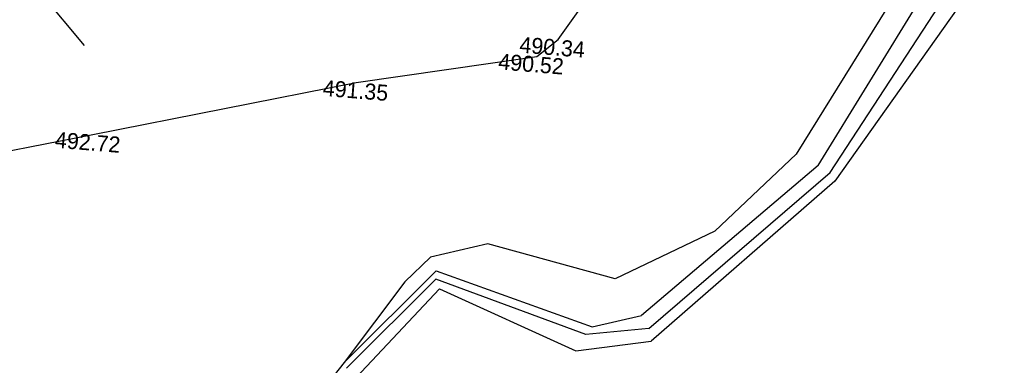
# Model space of a CAD drawing. Extents: x -636600 to -628587, y -1090963 to -1085869.
# Drawn here: x -629306.8 to -629184.5, y -1087168.5 to -1087125.3 of the extents above; entities that cross this region are included whole.
import ezdxf

# ---------------------------------------------------------------- set-up
doc = ezdxf.new("R2010")
doc.units = 0
for name, color, linetype in [('42', 7, 'Continuous'), ('60', 7, 'Continuous'), ('Ex_Major Contours', 7, 'Continuous'), ('koty_vše', 7, 'Continuous')]:
    doc.layers.add(name, color=color, linetype=linetype)

msp = doc.modelspace()

# ---------------------------------------------------------------- linework, layer by layer
at = {"layer": '42'}
for p, q in [((-629239.49, -1087127.75), (-629224.31, -1087106.52)), ((-629196.26, -1087120.45), (-629209.69, -1087142.08)), ((-629242.12, -1087129.86), (-629239.49, -1087127.75)), ((-629264.74, -1087133.11), (-629242.12, -1087129.86)), ((-629297.68, -1087139.63), (-629264.74, -1087133.11)), ((-629326.9, -1087145.32), (-629297.68, -1087139.63)), ((-629209.69, -1087142.08), (-629219.87, -1087151.71)), ((-629219.87, -1087151.71), (-629232.35, -1087157.64)), ((-629248.28, -1087153.26), (-629255.44, -1087154.95)), ((-629232.35, -1087157.64), (-629248.28, -1087153.26)), ((-629255.44, -1087154.95), (-629258.67, -1087158.04)), ((-629258.67, -1087158.04), (-629266.23, -1087168.12)), ((-629266.23, -1087168.12), (-629275.56, -1087179.81))]:
    msp.add_line(p, q, dxfattribs=at)
at = {"layer": '60'}
for p, q in [((-629206.94, -1087143.5), (-629188.78, -1087113.96)), ((-629205.44, -1087144.35), (-629186.01, -1087114.65)), ((-629184.52, -1087116.78), (-629204.86, -1087145.46)), ((-629206.94, -1087143.5), (-629229.06, -1087162.24)), ((-629228.11, -1087163.85), (-629205.44, -1087144.35)), ((-629204.86, -1087145.46), (-629227.82, -1087165.46)), ((-629266.23, -1087168.12), (-629254.75, -1087156.66)), ((-629254.75, -1087156.66), (-629235.2, -1087163.65)), ((-629254.78, -1087157.69), (-629265.94, -1087168.84)), ((-629235.99, -1087164.6), (-629254.78, -1087157.69)), ((-629264.74, -1087169.99), (-629254.3, -1087158.91)), ((-629254.3, -1087158.91), (-629237.27, -1087166.64)), ((-629235.2, -1087163.65), (-629229.06, -1087162.24)), ((-629228.11, -1087163.85), (-629235.99, -1087164.6)), ((-629237.27, -1087166.64), (-629227.82, -1087165.46))]:
    msp.add_line(p, q, dxfattribs=at)
at = {"layer": 'Ex_Major Contours'}
msp.add_lwpolyline([(-629310.85, -1087117.82), (-629306.32, -1087117.98), (-629305.92, -1087118.05), (-629305.61, -1087118.22), (-629305.38, -1087118.49), (-629305.24, -1087118.87), (-629304.83, -1087120.58), (-629304.7, -1087121), (-629304.53, -1087121.39), (-629304.32, -1087121.77), (-629304.06, -1087122.12), (-629298.77, -1087128.5)], dxfattribs=at)

# ---------------------------------------------------------------- texts
at = {"layer": 'koty_vše'}
for s, p in [('490.34', (-629244.37, -1087129.37)), ('490.52', (-629247.01, -1087131.48)), ('491.35', (-629268.97, -1087134.78)), ('492.72', (-629302.48, -1087141.26))]:
    msp.add_text(s, height=2, rotation=355.4373, dxfattribs=at).set_placement(p)

doc.saveas('drawing.dxf')
